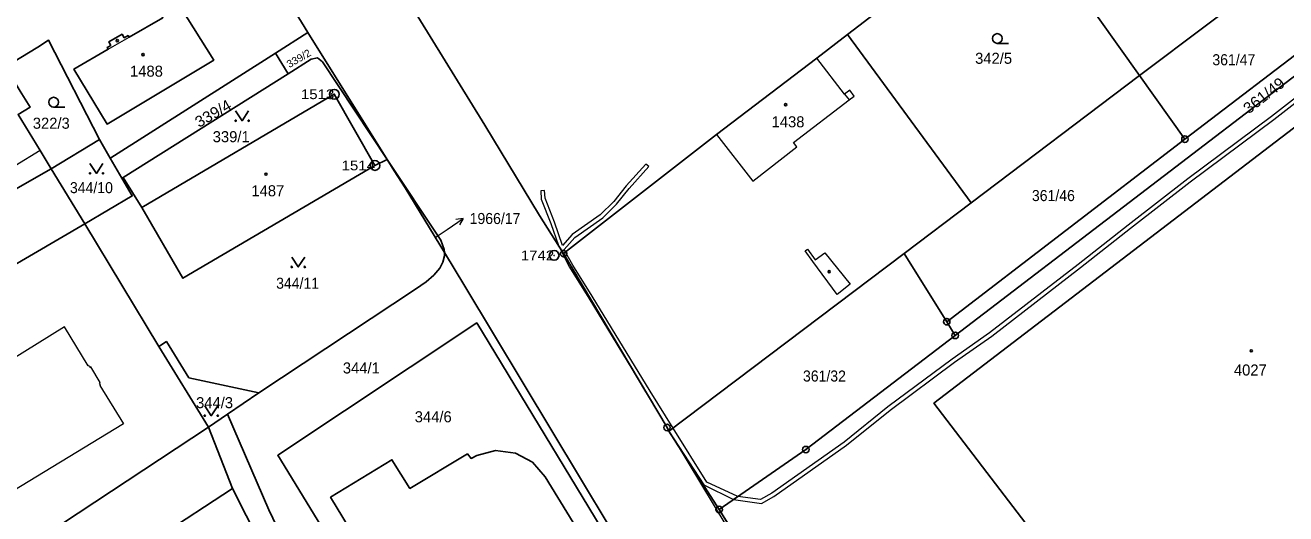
# Model space of a CAD drawing. Extents: x -679733 to -673243, y -1075091 to -1066557.
# Drawn here: x -675835.1 to -675641.2, y -1072556 to -1072480.8 of the extents above; entities that cross this region are included whole.
import ezdxf
from ezdxf.enums import TextEntityAlignment as Align

# ---------------------------------------------------------------- set-up
doc = ezdxf.new("R2010")
doc.units = 0
doc.header["$LTSCALE"] = 0.68
for name, color, linetype, lineweight in [('1', 7, 'Continuous', 25), ('13', 7, 'Continuous', 13), ('3', 7, 'Continuous', 25), ('4', 7, 'Continuous', 13), ('5', 7, 'Continuous', 25), ('7', 7, 'Continuous', 13), ('8', 7, 'Continuous', 25)]:
    doc.layers.add(name, color=color, linetype=linetype, lineweight=lineweight)
doc.layers.add('2', color=7, linetype='Continuous')

msp = doc.modelspace()

# ---------------------------------------------------------------- linework, layer by layer
at = {"layer": '1'}
for p, q in [((-675612.87, -1072467.95), (-675692.06, -1072528.55)), ((-675779.44, -1072501.5), (-675791.64, -1072481.95)), ((-675689.59, -1072508.13), (-675708.65, -1072482.25)), ((-675823.72, -1072498.41), (-675831.13, -1072502.94)), ((-675781.33, -1072502.4), (-675779.44, -1072501.5)), ((-675820.26, -1072504.34), (-675820.08, -1072504.23)), ((-675699.92, -1072515.94), (-675689.59, -1072508.13)), ((-675825.98, -1072511.4), (-675814.59, -1072530.25)), ((-675736.11, -1072543.3), (-675699.92, -1072515.94)), ((-675806.92, -1072542.65), (-675814.59, -1072530.25)), ((-675804, -1072540.66), (-675806.92, -1072542.65))]:
    msp.add_line(p, q, dxfattribs=at)
for points in [[(-675708.65, -1072482.25), (-675691.14, -1072468.83), (-675730.93, -1072412.45)], [(-675663.69, -1072488.56), (-675642.71, -1072472.71), (-675656.08, -1072454.18)], [(-675789.23, -1072455.87), (-675764.41, -1072496.19), (-675756.04, -1072510.12), (-675752.3, -1072515.97)], [(-675811.24, -1072478.03), (-675806.14, -1072486.17), (-675822.55, -1072496.04), (-675827.65, -1072487.56), (-675822.36, -1072484.51), (-675822.51, -1072484.24), (-675821.97, -1072483.93), (-675822.28, -1072483.39), (-675820.22, -1072482.21), (-675819.91, -1072482.74), (-675819.31, -1072482.4), (-675819.16, -1072482.67), (-675813.96, -1072479.68), (-675823.65, -1072463.72)], [(-675689.59, -1072508.13), (-675663.69, -1072488.56), (-675682.54, -1072462.08)], [(-675802.38, -1072465.38), (-675798.17, -1072471.25), (-675791.64, -1072481.95)], [(-675656.72, -1072498.35), (-675635.77, -1072482.33), (-675642.71, -1072472.71)], [(-675838.16, -1072487.22), (-675833.21, -1072484.2), (-675831.54, -1072483.13), (-675823.72, -1072498.41), (-675822.06, -1072501.26)], [(-675791.64, -1072481.95), (-675796.64, -1072485.13), (-675794.68, -1072488.32)], [(-675708.65, -1072482.25), (-675713.36, -1072485.87), (-675728.81, -1072497.64), (-675752.3, -1072515.97)], [(-675822.06, -1072501.26), (-675821.96, -1072501.2), (-675796.64, -1072485.13)], [(-675667.06, -1072576), (-675695.35, -1072538.98), (-675624.32, -1072484.68), (-675612.98, -1072499.47), (-675609.59, -1072496.88), (-675597.62, -1072512.63), (-675601, -1072515.19), (-675594.8, -1072523.34), (-675551.2, -1072490.89)], [(-675779.44, -1072501.5), (-675789.4, -1072486.46), (-675790.15, -1072485.86), (-675791.15, -1072486.06), (-675794.68, -1072488.32)], [(-675831.13, -1072502.94), (-675832.84, -1072500.11), (-675836.22, -1072494.55), (-675834.39, -1072493.44), (-675835.9, -1072490.95), (-675838.16, -1072487.22)], [(-675794.68, -1072488.32), (-675820.08, -1072504.23), (-675817.21, -1072508.85)], [(-675693.37, -1072526.44), (-675656.72, -1072498.35), (-675663.69, -1072488.56)], [(-675781.33, -1072502.4), (-675787.59, -1072491.44), (-675817.21, -1072508.85)], [(-675825.98, -1072511.4), (-675818.66, -1072507.08), (-675820.26, -1072504.34), (-675822.06, -1072501.26)], [(-675817.21, -1072508.85), (-675810.88, -1072519.75), (-675781.33, -1072502.4)], [(-675770.65, -1072515.77), (-675776.68, -1072505.85), (-675778.36, -1072503.24), (-675779.44, -1072501.5)], [(-675779.44, -1072501.5), (-675771.21, -1072513.91), (-675770.68, -1072515.32), (-675770.65, -1072515.77)], [(-675770.65, -1072515.77), (-675770.62, -1072516.31), (-675770.91, -1072517.26), (-675771.33, -1072518.18), (-675772.29, -1072519.29), (-675773.45, -1072520.28), (-675775.1, -1072521.43), (-675799.2, -1072537.4), (-675804, -1072540.66)], [(-675740.73, -1072565.51), (-675767.49, -1072520.97), (-675770.65, -1072515.77)], [(-675752.3, -1072515.97), (-675736.4, -1072542.72), (-675736.11, -1072543.3)], [(-675692.06, -1072528.55), (-675693.37, -1072526.44), (-675699.92, -1072515.94)], [(-675787.38, -1072561.47), (-675796.29, -1072547), (-675765.67, -1072526.64), (-675741.69, -1072566.13)], [(-675814.59, -1072530.25), (-675813.4, -1072529.51), (-675809.94, -1072535.07), (-675799.2, -1072537.4)], [(-675692.06, -1072528.55), (-675715.03, -1072546.12), (-675728.38, -1072555.32)], [(-675804, -1072540.66), (-675797.68, -1072555.37), (-675793.38, -1072564.25), (-675788.79, -1072572.83), (-675782.79, -1072582.7), (-675778.12, -1072589.82)], [(-675814.67, -1072559.62), (-675803.25, -1072552.13), (-675806.92, -1072542.65), (-675864.4, -1072580.56)], [(-675701.72, -1072600.24), (-675708.95, -1072587.93), (-675718.18, -1072571.67), (-675728.38, -1072555.32), (-675736.11, -1072543.3)], [(-675765.07, -1072579.51), (-675747.5, -1072568.78), (-675748.6, -1072566.77), (-675748.24, -1072566.53), (-675747.35, -1072565.49), (-675747.06, -1072564.07), (-675747.52, -1072562.8), (-675755.12, -1072550.33), (-675757.07, -1072548.08), (-675759.72, -1072546.69), (-675762.77, -1072546.27), (-675765.68, -1072547.04), (-675766.55, -1072547.48), (-675767.1, -1072546.79), (-675775.96, -1072552.09), (-675778.73, -1072547.69), (-675788.15, -1072553.46), (-675784.36, -1072559.7)], [(-675785.29, -1072584.89), (-675792.61, -1072572.7), (-675794.85, -1072568.73), (-675803.25, -1072552.13)]]:
    msp.add_lwpolyline(points, dxfattribs=at)
msp.add_lwpolyline([(-675851.64, -1072514.61), (-675846.36, -1072523.26), (-675825.98, -1072511.4), (-675831.13, -1072502.94), (-675847.17, -1072512.07)], close=True, dxfattribs=at)
at = {"layer": '13'}
msp.add_lwpolyline([(-675634.45, -1072487.88), (-675643.38, -1072494.84), (-675656.29, -1072504.43), (-675665.45, -1072511.58), (-675673.17, -1072517.63), (-675686.79, -1072528.17), (-675692.52, -1072532.19), (-675702.45, -1072539.56), (-675709.16, -1072544.98), (-675720.26, -1072552.85), (-675722, -1072553.8), (-675725.5, -1072553.34), (-675726.16, -1072553.79), (-675721.88, -1072554.42), (-675719.94, -1072553.35), (-675708.8, -1072545.46), (-675702.09, -1072540.04), (-675692.16, -1072532.67), (-675686.43, -1072528.65), (-675672.81, -1072518.11), (-675665.09, -1072512.06), (-675655.93, -1072504.91), (-675643.02, -1072495.32), (-675634.09, -1072488.36)], dxfattribs=at)
for points in [[(-675752.3, -1072515.97), (-675752, -1072515.73), (-675752.22, -1072515.34), (-675750.59, -1072513.47), (-675746.29, -1072510.44), (-675744.16, -1072508.36), (-675742.21, -1072505.93), (-675739.22, -1072502.58), (-675739.66, -1072502.18), (-675742.67, -1072505.55), (-675744.6, -1072507.96), (-675746.67, -1072509.98), (-675750.99, -1072513.03), (-675752.47, -1072514.71), (-675753.69, -1072511.11), (-675755.16, -1072507.45), (-675755.23, -1072506.27), (-675755.83, -1072506.31), (-675755.76, -1072507.59), (-675754.25, -1072511.31), (-675753.11, -1072514.7), (-675751.39, -1072518.04), (-675748.45, -1072522.83), (-675739.66, -1072537.24)], [(-675752.3, -1072515.97), (-675739.66, -1072537.24), (-675736.4, -1072542.72), (-675736.11, -1072543.3), (-675735.47, -1072542.81), (-675739, -1072537.14), (-675747.93, -1072522.51), (-675750.87, -1072517.74), (-675752, -1072515.73)], [(-675735.47, -1072542.81), (-675736.11, -1072543.3), (-675730.74, -1072551.54), (-675726.16, -1072553.79), (-675725.5, -1072553.34), (-675730.25, -1072551.11)], [(-675727.33, -1072557.76), (-675726.3, -1072558.66), (-675727.03, -1072557.49), (-675728.38, -1072555.32), (-675735.13, -1072544.83)]]:
    msp.add_lwpolyline(points, close=True, dxfattribs=at)
at = {"layer": '3'}
for p, q in [((-675685.593, -1072483.61), (-675683.843, -1072483.61)), ((-675830.773, -1072493.41), (-675829.023, -1072493.41))]:
    msp.add_line(p, q, dxfattribs=at)
for points in [[(-675802.76, -1072494.009), (-675801.76, -1072495.51), (-675800.76, -1072494.009)], [(-675825.17, -1072502.109), (-675824.17, -1072503.61), (-675823.17, -1072502.109)], [(-675794.13, -1072516.519), (-675793.13, -1072518.02), (-675792.13, -1072516.519)], [(-675807.51, -1072539.399), (-675806.51, -1072540.9), (-675805.51, -1072539.399)]]:
    msp.add_lwpolyline(points, dxfattribs=at)
for centre, radius in [((-675685.5929, -1072482.8598), 0.75), ((-675830.7729, -1072492.6598), 0.75), ((-675802.76, -1072495.5095), 0.1), ((-675800.76, -1072495.5095), 0.1), ((-675825.17, -1072503.6095), 0.1), ((-675823.17, -1072503.6095), 0.1), ((-675794.13, -1072518.0195), 0.1), ((-675792.13, -1072518.0195), 0.1), ((-675807.51, -1072540.8995), 0.1), ((-675805.51, -1072540.8995), 0.1)]:
    msp.add_circle(centre, radius, dxfattribs=at)
at = {"layer": '4'}
for p, q in [((-675822.36, -1072484.51), (-675819.16, -1072482.67)), ((-675709.07, -1072491.43), (-675713.36, -1072485.87)), ((-675708.29, -1072490.83), (-675709.07, -1072491.43)), ((-675707.6, -1072491.72), (-675708.29, -1072490.83)), ((-675716.94, -1072498.87), (-675708.38, -1072492.32)), ((-675709.07, -1072491.43), (-675708.38, -1072492.32)), ((-675708.38, -1072492.32), (-675707.6, -1072491.72)), ((-675728.81, -1072497.64), (-675723.18, -1072504.82)), ((-675832.84, -1072500.11), (-675836.67, -1072502.43)), ((-675723.18, -1072504.82), (-675716.43, -1072499.52)), ((-675716.43, -1072499.52), (-675716.94, -1072498.87)), ((-675715.16, -1072515.56), (-675714.79, -1072515.3)), ((-675713.99, -1072517.18), (-675715.16, -1072515.56)), ((-675714.79, -1072515.3), (-675713.62, -1072516.92)), ((-675713.62, -1072516.92), (-675712.1, -1072515.82)), ((-675712.1, -1072515.82), (-675708.22, -1072520.67)), ((-675710.2, -1072522.25), (-675713.99, -1072517.18)), ((-675708.22, -1072520.67), (-675710.2, -1072522.25)), ((-675829.1, -1072527.24), (-675842.18, -1072535.37)), ((-675825.44, -1072533.24), (-675829.1, -1072527.24)), ((-675825.35, -1072533.19), (-675825.44, -1072533.24)), ((-675825.17, -1072533.49), (-675825.35, -1072533.19)), ((-675825.05, -1072533.41), (-675825.17, -1072533.49)), ((-675823.59, -1072535.8), (-675825.05, -1072533.41)), ((-675823.72, -1072535.88), (-675823.59, -1072535.8)), ((-675823.54, -1072536.18), (-675823.72, -1072535.88)), ((-675823.63, -1072536.24), (-675823.54, -1072536.18)), ((-675823.63, -1072536.24), (-675820.02, -1072542.14)), ((-675820.02, -1072542.14), (-675859.34, -1072566.06))]:
    msp.add_line(p, q, dxfattribs=at)
at = {"layer": '5'}
for centre in [(-675820.9668, -1072483.1892), (-675817.0068, -1072485.3292), (-675718.1468, -1072493.0492), (-675798.1068, -1072503.7392), (-675711.4568, -1072518.7592), (-675646.5068, -1072530.9192)]:
    msp.add_circle(centre, 0.175, dxfattribs=at)
at = {"layer": '7'}
msp.add_line((-675767.752, -1072510.572), (-675768.862, -1072510.717), dxfattribs=at)
msp.add_lwpolyline([(-675771.91, -1072513.38), (-675770.24, -1072512.25), (-675767.752, -1072510.572), (-675768.302, -1072511.547)], dxfattribs=at)
at = {"layer": '8'}
for centre, radius in [((-675787.59, -1072491.4398), 0.75), ((-675787.59, -1072491.4398), 0.03), ((-675656.72, -1072498.3499), 0.5), ((-675656.72, -1072498.3499), 0.0303), ((-675781.33, -1072502.3998), 0.75), ((-675781.33, -1072502.3998), 0.03), ((-675753.76, -1072516.2398), 0.75), ((-675753.76, -1072516.2398), 0.03), ((-675752.3, -1072515.9699), 0.5), ((-675752.3, -1072515.9699), 0.0303), ((-675693.37, -1072526.4399), 0.5), ((-675693.37, -1072526.4399), 0.0303), ((-675692.06, -1072528.5499), 0.5), ((-675692.06, -1072528.5499), 0.0303), ((-675736.4, -1072542.7199), 0.5), ((-675736.4, -1072542.7199), 0.0303), ((-675715.03, -1072546.1199), 0.5), ((-675715.03, -1072546.1199), 0.0303), ((-675728.38, -1072555.3199), 0.5), ((-675728.38, -1072555.3199), 0.0303)]:
    msp.add_circle(centre, radius, dxfattribs=at)

# ---------------------------------------------------------------- texts
at = {"layer": '2', "width": 1.05}
for s, height, rotation, p in [('339/2', 1.14, 30, (-675794.505, -1072487.423)), ('361/49', 1.7, 38, (-675646.916, -1072494.549)), ('339/4', 1.7, 30, (-675808.395, -1072496.626))]:
    msp.add_text(s, height=height, rotation=rotation, dxfattribs=at).set_placement(p)
at = {"layer": '2'}
for s, p in [('342/5', (-675689, -1072486.759)), ('1488', (-675819.01, -1072488.739)), ('1438', (-675720.31, -1072496.529)), ('322/3', (-675833.97, -1072496.749)), ('339/1', (-675806.29, -1072498.82)), ('1487', (-675800.34, -1072507.14)), ('344/1', (-675786.27, -1072534.41)), ('344/3', (-675808.85, -1072539.749)), ('344/6', (-675775.21, -1072541.92))]:
    msp.add_text(s, height=1.7, dxfattribs=at).set_placement(p)
at = {"layer": '2', "width": 0.95}
for s, p in [('361/47', (-675652.5, -1072486.979)), ('344/10', (-675828.25, -1072506.66)), ('361/46', (-675680.26, -1072507.88)), ('1966/17', (-675766.76, -1072511.41)), ('344/11', (-675796.53, -1072521.37)), ('361/32', (-675715.48, -1072535.65))]:
    msp.add_text(s, height=1.7, dxfattribs=at).set_placement(p)
at = {"layer": '2'}
msp.add_text('4027', height=1.7, dxfattribs=at).set_placement((-675646.66, -1072534.72), align=Align.CENTER)
at = {"layer": '8', "width": 1.15}
for s, p in [('1513', (-675787.589, -1072492.19)), ('1514', (-675781.329, -1072503.149)), ('1742', (-675753.759, -1072516.99))]:
    msp.add_text(s, height=1.5, dxfattribs=at).set_placement(p, align=Align.RIGHT)

doc.saveas('drawing.dxf')
